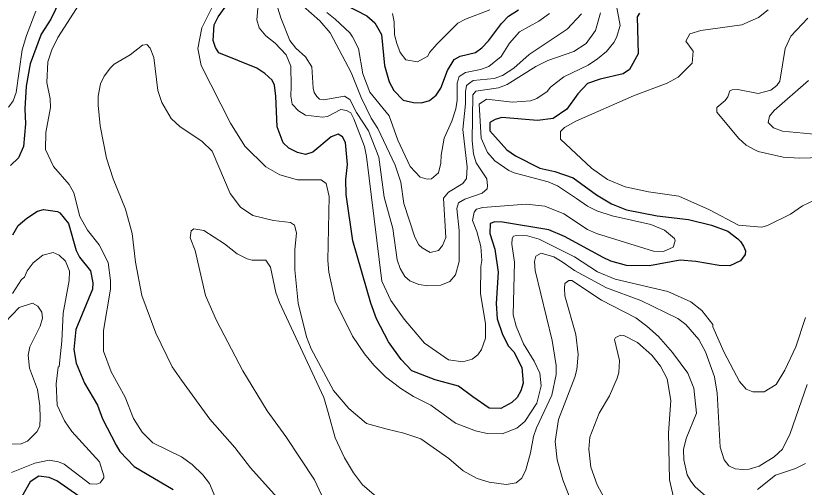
# Model space of a CAD drawing. Extents: x 423 to 448.8, y 7456.3 to 7484.
# Drawn here: x 441.505 to 443.452, y 7470.117 to 7471.281 of the extents above; entities that cross this region are included whole.
import ezdxf

# ---------------------------------------------------------------- set-up
doc = ezdxf.new("R2010")
doc.units = 0
doc.header["$LTSCALE"] = 0.032
doc.layers.add('1', color=7, linetype='Continuous', lineweight=25)
doc.layers.add('2', color=7, linetype='Continuous', lineweight=13)

msp = doc.modelspace()

# ---------------------------------------------------------------- linework, layer by layer
at = {"layer": '1'}
for points in [[(441.6273, 7471.3468), (441.5917, 7471.2725), (441.5677, 7471.2354), (441.5406, 7471.1627), (441.5306, 7471.107), (441.5275, 7471.0513), (441.529, 7471.0142), (441.5244, 7470.9585), (441.512, 7470.9306), (441.4919, 7470.9113)], [(442.287, 7471.3251), (442.3721, 7471.281), (442.3915, 7471.2632), (442.4077, 7471.2346), (442.4154, 7471.1581), (442.427, 7471.1178), (442.4386, 7471.0962), (442.4611, 7471.0729), (442.4866, 7471.0667), (442.5067, 7471.066), (442.5268, 7471.0722), (442.5431, 7471.0846), (442.5547, 7471.1023), (442.5709, 7471.1457), (442.5871, 7471.1727), (442.6018, 7471.1812), (442.6398, 7471.1905), (442.656, 7471.2021), (442.6722, 7471.2191), (442.7039, 7471.2617), (442.7217, 7471.2802), (442.7465, 7471.2957)], [(443.045, 7471.2872), (443.0388, 7471.2787), (443.0419, 7471.1867), (443.0203, 7471.148), (443.0048, 7471.1379), (442.9476, 7471.1248), (442.9166, 7471.1139), (442.8926, 7471.0884), (442.8656, 7471.0505), (442.8316, 7471.0273), (442.7929, 7471.0227), (442.7047, 7471.0296), (442.6884, 7471.025), (442.6753, 7471.0173), (442.6753, 7470.9972), (442.7171, 7470.95), (442.7387, 7470.9353), (442.7991, 7470.9051), (442.8362, 7470.8966), (442.881, 7470.8811), (442.9383, 7470.8386), (442.9754, 7470.8169), (443.0126, 7470.8022), (443.0884, 7470.7868), (443.1657, 7470.7783), (443.2229, 7470.7643), (443.2631, 7470.7489), (443.2879, 7470.7303), (443.2945, 7470.7236), (443.3018, 7470.7125), (443.3065, 7470.7009), (443.3057, 7470.6916), (443.2941, 7470.6762), (443.2678, 7470.6638), (443.2415, 7470.6646), (443.1843, 7470.6746), (443.1456, 7470.6777), (443.0698, 7470.6638), (443.0126, 7470.6646), (442.9739, 7470.6754), (442.9553, 7470.6839), (442.8594, 7470.7357), (442.8207, 7470.7527), (442.7063, 7470.7713), (442.6877, 7470.7721), (442.6761, 7470.7682), (442.6753, 7470.7435), (442.6877, 7470.7048), (442.6962, 7470.6476), (442.6908, 7470.5702), (442.6931, 7470.5331), (442.7063, 7470.4944), (442.7217, 7470.465), (442.7348, 7470.4511), (442.7542, 7470.4124), (442.7573, 7470.3738), (442.7519, 7470.3552), (442.7426, 7470.3382), (442.7295, 7470.3258), (442.7024, 7470.3111), (442.6738, 7470.3118), (442.6335, 7470.3405), (442.598, 7470.3668), (442.5407, 7470.3823), (442.4827, 7470.4047), (442.4564, 7470.4325), (442.4255, 7470.4759), (442.3953, 7470.5331), (442.3814, 7470.5718), (442.3373, 7470.7249), (442.3211, 7470.8394), (442.3203, 7470.8765), (442.3242, 7470.9136), (442.3195, 7470.9677), (442.3118, 7470.9817), (442.301, 7470.9886), (442.2839, 7470.9817), (442.2383, 7470.9445), (442.2205, 7470.9384), (442.2004, 7470.943), (442.1795, 7470.9539), (442.1656, 7470.967), (442.1501, 7471.0065), (442.147, 7471.0823), (442.1439, 7471.1093), (442.1377, 7471.1217), (442.12, 7471.1387), (442.0999, 7471.1519), (442.0063, 7471.1897), (441.9978, 7471.2029), (441.9924, 7471.2199), (441.9947, 7471.2586), (442.0047, 7471.2787), (442.0217, 7471.3019)], [(441.4981, 7470.7404), (441.5112, 7470.7628), (441.5321, 7470.7813), (441.5585, 7470.7984), (441.5739, 7470.803), (441.608, 7470.7976), (441.6141, 7470.7945), (441.635, 7470.7682), (441.6544, 7470.7017), (441.6628, 7470.6847), (441.6899, 7470.6514), (441.6953, 7470.6213), (441.6946, 7470.6058), (441.6536, 7470.5068), (441.6481, 7470.4573), (441.6544, 7470.4233), (441.6745, 7470.3738), (441.7069, 7470.3196), (441.7193, 7470.2856), (441.7526, 7470.2206), (441.7618, 7470.2051), (441.7974, 7470.168), (441.8941, 7470.1115)], [(441.6876, 7470.0759), (441.6064, 7470.1324), (441.5878, 7470.1409), (441.5623, 7470.144), (441.5406, 7470.1301), (441.5159, 7470.0868)]]:
    msp.add_lwpolyline(points, dxfattribs=at)
at = {"layer": '2'}
for points in [[(443.455, 7470.5362), (443.431, 7470.4635), (443.4039, 7470.4062), (443.3823, 7470.3706), (443.3529, 7470.3521), (443.325, 7470.3528), (443.308, 7470.359), (443.2917, 7470.3784), (443.2538, 7470.4496), (443.226, 7470.513), (443.226, 7470.5184), (443.1989, 7470.5532), (443.1719, 7470.5749), (443.1147, 7470.6004), (442.9847, 7470.6305), (442.9414, 7470.6491), (442.8842, 7470.6854), (442.7975, 7470.7296), (442.7681, 7470.7373), (442.7411, 7470.7388), (442.7341, 7470.7365), (442.7302, 7470.7311), (442.7295, 7470.7172), (442.7364, 7470.6723), (442.7333, 7470.5424), (442.7403, 7470.5145), (442.7581, 7470.4712), (442.7851, 7470.4279), (442.7991, 7470.3985), (442.8022, 7470.3676), (442.7913, 7470.3243), (442.762, 7470.2794), (442.7418, 7470.2631), (442.7055, 7470.2492), (442.6691, 7470.25), (442.6398, 7470.2562), (442.591, 7470.2755), (442.5299, 7470.3196), (442.4866, 7470.3412), (442.4557, 7470.3606), (442.4177, 7470.3892), (442.3891, 7470.4186), (442.3659, 7470.4465), (442.3365, 7470.4898), (442.294, 7470.5764), (442.2778, 7470.6476), (442.2754, 7470.677), (442.2785, 7470.8347), (442.2715, 7470.8672), (442.2592, 7470.8757), (442.2004, 7470.8757), (442.1571, 7470.8881), (442.1223, 7470.9082), (442.0704, 7470.9592), (442.0349, 7471.0157), (441.9629, 7471.1581), (441.9545, 7471.1998), (441.9645, 7471.2509), (442.0032, 7471.329)], [(442.1447, 7471.3243), (442.1594, 7471.2756), (442.1819, 7471.2199), (442.1965, 7471.2006), (442.2205, 7471.1797), (442.236, 7471.1549), (442.2391, 7471.1024), (442.2414, 7471.0915), (442.2483, 7471.0815), (442.2553, 7471.0753), (442.2654, 7471.0737), (442.3164, 7471.0822), (442.3296, 7471.0745), (442.3466, 7471.042), (442.376, 7470.9972), (442.4015, 7470.9322), (442.4146, 7470.8332), (442.4363, 7470.7559), (442.4464, 7470.6785), (442.4541, 7470.6569), (442.4657, 7470.6375), (442.4781, 7470.6267), (442.5005, 7470.6174), (442.5222, 7470.6143), (442.5547, 7470.6158), (442.5763, 7470.6251), (442.591, 7470.6413), (442.5995, 7470.6739), (442.5995, 7470.7512), (442.5941, 7470.8054), (442.5979, 7470.8193), (442.6135, 7470.8278), (442.6568, 7470.8432), (442.6691, 7470.8541), (442.6699, 7470.861), (442.6684, 7470.878), (442.642, 7470.9183), (442.6351, 7470.9399), (442.632, 7470.9724), (442.6335, 7471.0861), (442.6405, 7471.0946), (442.697, 7471.1031), (442.7186, 7471.1116), (442.789, 7471.1557), (442.8184, 7471.1704), (442.8826, 7471.1928), (442.9128, 7471.2129), (442.936, 7471.2447), (442.9483, 7471.288)], [(442.1942, 7471.3235), (442.2561, 7471.2686), (442.2816, 7471.2385), (442.3327, 7471.141), (442.3574, 7471.0792), (442.3822, 7471.0281), (442.3992, 7471.0026), (442.4417, 7470.9121), (442.4556, 7470.8703), (442.4634, 7470.8177), (442.4904, 7470.7342), (442.5005, 7470.7156), (442.5082, 7470.7079), (442.5284, 7470.6963), (442.5485, 7470.7017), (442.5585, 7470.7141), (442.567, 7470.7334), (442.5609, 7470.8309), (442.5732, 7470.8456), (442.6088, 7470.8672), (442.6181, 7470.8796), (442.6196, 7470.9075), (442.6088, 7471.0003), (442.615, 7471.0637), (442.615, 7471.0931), (442.6181, 7471.1085), (442.625, 7471.1147), (442.6343, 7471.1209), (442.6862, 7471.1263), (442.7063, 7471.1333), (442.7349, 7471.1519), (442.7728, 7471.1851), (442.8663, 7471.2477), (442.9019, 7471.2856)], [(441.6628, 7471.3104), (441.6087, 7471.2277), (441.594, 7471.1967), (441.5847, 7471.1673), (441.5817, 7471.1163), (441.5901, 7471.0761), (441.5909, 7471.0544), (441.5793, 7470.9925), (441.5786, 7470.9508)], [(442.9878, 7471.3058), (442.9971, 7471.257), (442.9878, 7471.2277), (442.9816, 7471.2153), (442.9631, 7471.1928), (442.9414, 7471.1743), (442.9182, 7471.1588), (442.8579, 7471.1302), (442.8254, 7471.1047), (442.8169, 7471.0938), (442.7913, 7471.0768), (442.7758, 7471.0706), (442.731, 7471.0675), (442.6668, 7471.0753), (442.649, 7471.0629), (442.6544, 7470.9786), (442.6699, 7470.943), (442.6877, 7470.9229), (442.7225, 7470.8989), (442.7357, 7470.8935), (442.8192, 7470.8711), (442.8424, 7470.861), (442.8896, 7470.8301), (442.9167, 7470.8107), (442.9399, 7470.7992), (442.977, 7470.7868), (443.0729, 7470.7659), (443.1069, 7470.752), (443.1316, 7470.7311), (443.1332, 7470.7257), (443.1278, 7470.7094), (443.1038, 7470.6986), (443.0791, 7470.7002), (442.9383, 7470.7435), (442.9167, 7470.7535), (442.8579, 7470.7922), (442.8115, 7470.8107), (442.7651, 7470.8161), (442.6583, 7470.8076), (442.6421, 7470.8038), (442.6367, 7470.7961), (442.6328, 7470.7752), (442.6436, 7470.7481), (442.6529, 7470.711), (442.656, 7470.677), (442.6529, 7470.6622), (442.6521, 7470.595), (442.6645, 7470.5207), (442.6645, 7470.4851), (442.6552, 7470.4573), (442.6459, 7470.4441), (442.632, 7470.4333), (442.6088, 7470.4264), (442.5732, 7470.4317), (442.5144, 7470.4728), (442.4641, 7470.5316), (442.4309, 7470.578), (442.4085, 7470.6259), (442.3713, 7470.9337), (442.3659, 7470.9585), (442.3396, 7471.0266), (442.3319, 7471.0412), (442.3218, 7471.0474), (442.3072, 7471.0498), (442.2747, 7471.0327), (442.2623, 7471.0304), (442.2205, 7471.0358), (442.2027, 7471.0459), (442.1873, 7471.0629), (442.1842, 7471.0823), (442.185, 7471.107), (442.1842, 7471.1565), (442.1726, 7471.1843), (442.1455, 7471.2137), (442.1223, 7471.2315), (442.1061, 7471.2509), (442.0999, 7471.271), (442.1037, 7471.3081)], [(442.4355, 7471.2864), (442.4394, 7471.2663), (442.4402, 7471.2339), (442.4456, 7471.2122), (442.4541, 7471.1905), (442.468, 7471.172), (442.4966, 7471.1673), (442.5222, 7471.1812), (442.5268, 7471.1905), (442.5454, 7471.2114), (442.5964, 7471.2624), (442.615, 7471.2725), (442.6753, 7471.2957)], [(443.3622, 7471.2957), (443.3389, 7471.2764), (443.2972, 7471.2586), (443.1966, 7471.2447), (443.1688, 7471.2362), (443.1595, 7471.2184), (443.1773, 7471.1936), (443.175, 7471.1642), (443.1402, 7471.1294), (443.1131, 7471.1147), (443.0303, 7471.083), (442.8873, 7471.0211), (442.8601, 7471.0049), (442.8501, 7470.9956), (442.8501, 7470.9763), (442.9267, 7470.9044), (442.9662, 7470.8765), (443.0095, 7470.8587), (443.0667, 7470.8463), (443.1417, 7470.8355)], [(441.5546, 7471.2926), (441.5314, 7471.2323)], [(442.2731, 7471.2887), (442.294, 7471.2725), (442.3296, 7471.2392), (442.3365, 7471.2292), (442.3512, 7471.1998), (442.362, 7471.1379), (442.3791, 7471.0923), (442.427, 7471.0343), (442.4479, 7470.974), (442.4789, 7470.909), (442.5036, 7470.8827), (442.5206, 7470.8773), (442.5315, 7470.8781), (442.5485, 7470.8935), (442.5547, 7470.9167), (442.5554, 7470.9368), (442.5624, 7470.9786), (442.5817, 7471.0204), (442.5918, 7471.0513), (442.5949, 7471.073), (442.5949, 7471.1147), (442.5995, 7471.131), (442.6157, 7471.141), (442.6521, 7471.148), (442.673, 7471.1557), (442.7031, 7471.1805), (442.724, 7471.2137), (442.7488, 7471.2416), (442.796, 7471.2679), (442.8223, 7471.2864)], [(443.5215, 7470.9322), (443.4395, 7470.9298), (443.3993, 7470.9322), (443.3374, 7470.9461), (443.3281, 7470.9508), (443.308, 7470.9616), (443.2902, 7470.9778), (443.2361, 7471.0428), (443.2361, 7471.0544), (443.2562, 7471.0714), (443.2632, 7471.0807), (443.2678, 7471.0954), (443.2739, 7471.0985), (443.2879, 7471.0992), (443.3374, 7471.0892), (443.3691, 7471.0977), (443.3838, 7471.1085), (443.3915, 7471.1193), (443.4047, 7471.1998), (443.4186, 7471.2308), (443.4604, 7471.2748)], [(441.5314, 7471.2323), (441.5213, 7471.1967), (441.5059, 7471.0915), (441.4989, 7471.0706), (441.4881, 7471.056), (441.4749, 7471.049), (441.4532, 7471.0528)], [(442.2313, 7470.0017), (442.0844, 7470.1649), (442.0457, 7470.2152), (441.9846, 7470.2848), (441.9142, 7470.3815), (441.891, 7470.4139), (441.8508, 7470.4975), (441.8167, 7470.5903), (441.8005, 7470.6723), (441.7928, 7470.7435), (441.7758, 7470.8038), (441.7456, 7470.8781), (441.7294, 7470.9291), (441.7139, 7471.0095), (441.7085, 7471.0606), (441.7085, 7471.0823), (441.7147, 7471.1132), (441.7232, 7471.1318), (441.7386, 7471.1526), (441.7479, 7471.1619), (441.7874, 7471.1843), (441.8183, 7471.2083), (441.8284, 7471.2098), (441.8369, 7471.2013), (441.8462, 7471.1782), (441.8562, 7471.0962), (441.8655, 7471.0668), (441.8887, 7471.0273), (441.9111, 7471.0064), (441.9645, 7470.9716), (441.99, 7470.9469), (442.0341, 7470.8425), (442.0596, 7470.8084), (442.0906, 7470.7875), (442.1416, 7470.7752)], [(443.4844, 7470.9879), (443.3977, 7470.9964), (443.376, 7471.0041), (443.3622, 7471.0172), (443.366, 7471.0328), (443.3776, 7471.0474), (443.4619, 7471.1209)], [(441.5786, 7470.9508), (441.5986, 7470.909), (441.6366, 7470.8641), (441.6482, 7470.844), (441.6636, 7470.7852), (441.6822, 7470.752), (441.7108, 7470.7156), (441.7333, 7470.6715), (441.7394, 7470.6275), (441.7394, 7470.6058), (441.7216, 7470.5037), (441.7216, 7470.4527), (441.741, 7470.4016), (441.775, 7470.3397), (441.7959, 7470.2863), (441.8168, 7470.2531), (441.8438, 7470.2268), (441.9142, 7470.192), (441.9405, 7470.1734), (441.9668, 7470.1479), (441.9838, 7470.1263), (442.0171, 7470.0458)], [(443.1417, 7470.8355), (443.2175, 7470.8015), (443.2895, 7470.7643), (443.3467, 7470.7589), (443.3606, 7470.7628), (443.4179, 7470.7914), (443.4472, 7470.8115), (443.4751, 7470.8247)], [(442.1416, 7470.7752), (442.1834, 7470.7705), (442.1934, 7470.7643), (442.1981, 7470.745), (442.1942, 7470.7033), (442.1942, 7470.6538), (442.202, 7470.5718), (442.2228, 7470.4882), (442.2344, 7470.4588), (442.2893, 7470.3559), (442.3273, 7470.3111), (442.3706, 7470.274), (442.4216, 7470.26), (442.4634, 7470.2508), (442.5052, 7470.2361), (442.574, 7470.1881), (442.6096, 7470.1572), (442.6444, 7470.1386), (442.6738, 7470.1293), (442.7156, 7470.1239), (442.7403, 7470.1278), (442.7542, 7470.1394), (442.7642, 7470.1603), (442.7759, 7470.2021), (442.7828, 7470.2423), (442.7905, 7470.2639), (442.8284, 7470.3444), (442.8393, 7470.3954), (442.8393, 7470.4171), (442.8292, 7470.479), (442.7874, 7470.6522), (442.7859, 7470.6739), (442.789, 7470.6877), (442.8022, 7470.6947), (442.8331, 7470.6862), (442.854, 7470.6731), (442.8842, 7470.6522), (442.9631, 7470.6089), (443.0481, 7470.578), (443.1394, 7470.5338), (443.1595, 7470.5191), (443.1912, 7470.482), (443.2075, 7470.4511), (443.2299, 7470.3892), (443.2369, 7470.349), (443.2438, 7470.216), (443.2538, 7470.185), (443.2655, 7470.1696), (443.2809, 7470.1626), (443.3003, 7470.161), (443.3157, 7470.1618), (443.3405, 7470.1688), (443.3776, 7470.192), (443.3977, 7470.2113), (443.417, 7470.25), (443.4588, 7470.3707)], [(442.2599, 7470.0984), (442.2422, 7470.1355), (442.1718, 7470.2422), (442.1254, 7470.3057), (442.0658, 7470.4047), (442.0008, 7470.5285), (441.9738, 7470.5903), (441.9482, 7470.7017), (441.9359, 7470.7326), (441.9382, 7470.7504), (441.9451, 7470.755), (441.9691, 7470.7512), (442.0202, 7470.7179), (442.0519, 7470.6932), (442.0767, 7470.6808), (442.089, 7470.6777), (442.1223, 7470.6777), (442.1339, 7470.6599), (442.147, 7470.5981), (442.1563, 7470.5733), (442.2654, 7470.3382), (442.2762, 7470.3011), (442.294, 7470.2392), (442.3164, 7470.1897), (442.3388, 7470.1526), (442.3613, 7470.1232), (442.4224, 7470.0698)], [(441.4973, 7470.5949), (441.519, 7470.6297), (441.5267, 7470.6352), (441.5337, 7470.6514), (441.5484, 7470.6707), (441.5723, 7470.6901), (441.5971, 7470.6963), (441.6126, 7470.6901), (441.6281, 7470.6754), (441.6381, 7470.6507), (441.6373, 7470.6275), (441.6219, 7470.547), (441.6188, 7470.4774), (441.6126, 7470.4147), (441.6102, 7470.4132), (441.6048, 7470.3722), (441.6072, 7470.3196), (441.6257, 7470.2809), (441.6435, 7470.2547), (441.7116, 7470.1796), (441.7224, 7470.1448), (441.7224, 7470.1401), (441.7139, 7470.1278), (441.7054, 7470.1247), (441.6884, 7470.1255), (441.6249, 7470.1742), (441.611, 7470.1796), (441.5878, 7470.1835), (441.5523, 7470.1765), (441.495, 7470.1533)], [(442.9081, 7469.9994), (442.8555, 7470.1355), (442.8416, 7470.185), (442.837, 7470.2299), (442.8447, 7470.284), (442.8849, 7470.3884), (442.8903, 7470.4078), (442.8934, 7470.4449), (442.8873, 7470.4944), (442.8609, 7470.5895), (442.8594, 7470.6073), (442.8602, 7470.6197), (442.8702, 7470.6274), (442.878, 7470.6274), (442.9507, 7470.5787), (443.0358, 7470.5354), (443.0628, 7470.5145), (443.0914, 7470.489), (443.1262, 7470.4496), (443.1642, 7470.3985), (443.1788, 7470.3614), (443.1858, 7470.2995), (443.1603, 7470.2376), (443.1533, 7470.2098), (443.1541, 7470.185), (443.1626, 7470.1479), (443.1719, 7470.1316), (443.1819, 7470.1177), (443.2082, 7470.0945)], [(441.4966, 7470.2229), (441.5182, 7470.2237), (441.5344, 7470.2306), (441.5576, 7470.2547), (441.5646, 7470.2686), (441.5654, 7470.2871), (441.5646, 7470.3181), (441.5584, 7470.3583), (441.5391, 7470.4109), (441.536, 7470.4434), (441.5399, 7470.4635), (441.5654, 7470.5145), (441.5708, 7470.5346), (441.5692, 7470.5493), (441.56, 7470.564), (441.5461, 7470.571), (441.5135, 7470.5609), (441.4788, 7470.5246)], [(443.1309, 7470.0821), (443.1193, 7470.1355), (443.1162, 7470.2516), (443.1224, 7470.3312), (443.1131, 7470.3846), (443.0968, 7470.4155), (443.0752, 7470.4433), (443.0396, 7470.4743), (443.0064, 7470.4913), (442.9986, 7470.4921), (442.9855, 7470.4867), (442.9832, 7470.482), (442.9955, 7470.4295), (442.994, 7470.4001), (442.9901, 7470.3861), (442.9708, 7470.3428), (442.9453, 7470.2995), (442.922, 7470.2407), (442.9197, 7470.2113), (442.9251, 7470.1665), (442.9406, 7470.1232), (442.9638, 7470.0798)], [(443.4302, 7470.1633), (443.455, 7470.1757)], [(443.3358, 7470.1115), (443.3807, 7470.1471), (443.4302, 7470.1633)]]:
    msp.add_lwpolyline(points, dxfattribs=at)

doc.saveas('drawing.dxf')
